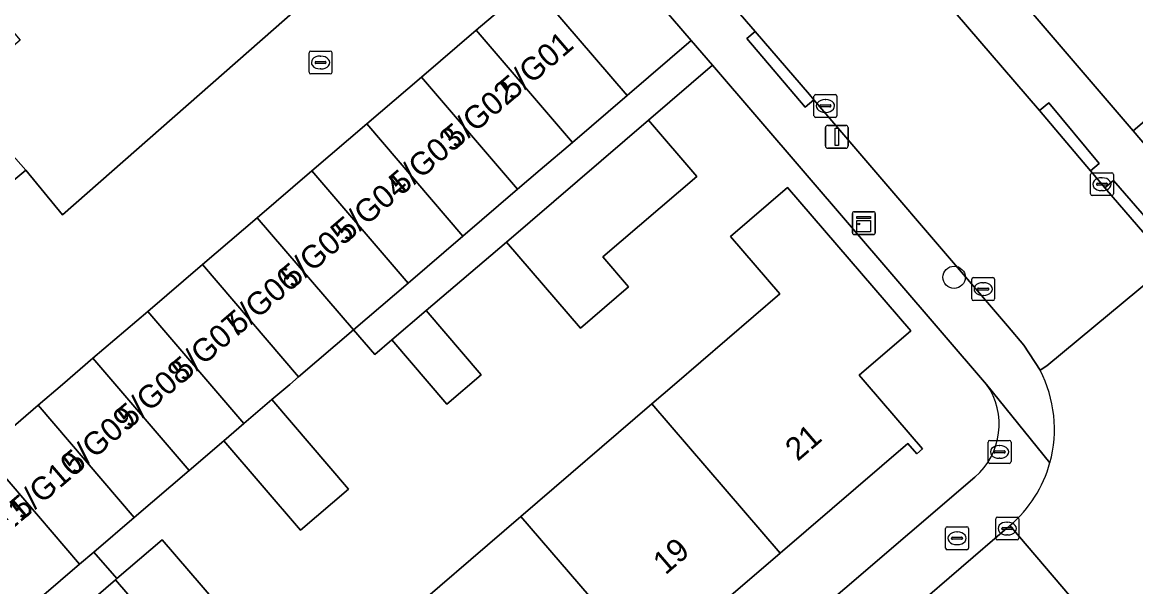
# Model space of a CAD drawing. Extents: x 159352 to 160617, y 385888 to 387323.
# Drawn here: x 160086.09 to 160134.73, y 386491.15 to 386515.83 of the extents above; entities that cross this region are included whole.
import ezdxf

# ---------------------------------------------------------------- set-up
doc = ezdxf.new("R2010")
doc.units = 0
for name, color, linetype in [('IMGEO_Boom', 7, 'Continuous'), ('IMGEO_Brandkraan', 7, 'Continuous'), ('IMGEO_Erf', 7, 'Continuous'), ('IMGEO_Kast', 7, 'Continuous'), ('IMGEO_Kolk', 7, 'Continuous'), ('IMGEO_Lichtmast', 7, 'Continuous'), ('IMGEO_Muur', 7, 'Continuous'), ('IMGEO_Pand', 7, 'Continuous'), ('IMGEO_Pand_nummerreeks', 7, 'Continuous'), ('IMGEO_Rijbaan_lokaal_open', 7, 'Continuous'), ('IMGEO_Rioolput', 7, 'Continuous'), ('IMGEO_Voetpad_open', 7, 'Continuous')]:
    doc.layers.add(name, color=color, linetype=linetype)

msp = doc.modelspace()

# ---------------------------------------------------------------- linework, layer by layer
at = {"layer": 'IMGEO_Boom'}
msp.add_circle((160126.796, 386504.68), 0.489, dxfattribs=at)
at = {"layer": 'IMGEO_Brandkraan'}
for p, q in [((160126.426, 386492.844), (160126.426, 386493.696)), ((160126.501, 386493.77), (160127.353, 386493.77)), ((160126.728, 386493.313), (160127.126, 386493.313)), ((160126.914, 386493.55), (160126.939, 386493.55)), ((160127.427, 386493.696), (160127.427, 386492.844)), ((160126.685, 386493.264), (160126.685, 386493.276)), ((160127.123, 386493.227), (160126.725, 386493.227)), ((160126.937, 386492.99), (160126.912, 386492.99)), ((160127.169, 386493.276), (160127.169, 386493.264)), ((160127.353, 386492.77), (160126.501, 386492.77))]:
    msp.add_line(p, q, dxfattribs=at)
for points in [[(160126.426, 386492.844), (160126.426, 386493.696)], [(160126.501, 386493.77), (160127.353, 386493.77)], [(160127.427, 386493.696), (160127.427, 386492.844)], [(160127.353, 386492.77), (160126.501, 386492.77)]]:
    msp.add_lwpolyline(points, dxfattribs=at)
for centre, radius, start, end in [((160126.503, 386493.694), 0.0765, 91.552, 178.448), ((160126.503, 386493.694), 0.0765, 91.552, 178.448), ((160126.725, 386493.273), 0.0403, 85.8775, 175.7526), ((160127.13, 386493.275), 0.0386, 1.7309, 96.639), ((160127.351, 386493.694), 0.0765, 1.552, 88.448), ((160127.351, 386493.694), 0.0765, 1.552, 88.448), ((160126.503, 386492.846), 0.0765, 181.552, 268.448), ((160126.503, 386492.846), 0.0765, 181.552, 268.448), ((160126.722, 386493.263), 0.0366, 178.938, 274.7102), ((160127.126, 386493.27), 0.043, 264.8664, 352.4533), ((160127.351, 386492.846), 0.0765, 271.552, 358.448), ((160127.351, 386492.846), 0.0765, 271.552, 358.448)]:
    msp.add_arc(centre, radius, start, end, dxfattribs=at)
for centre, major_axis, ratio, start_param, end_param in [((160126.913, 386493.27), (-0.387, 0.002), 0.722429, 4.712389, 7.853982), ((160126.938, 386493.27), (-0.39, 0.002), 0.717154, 1.570796, 4.712389)]:
    msp.add_ellipse(centre, major_axis=major_axis, ratio=ratio, start_param=start_param, end_param=end_param, dxfattribs=at)
at = {"layer": 'IMGEO_Erf'}
for points in [[(160102.324, 386548.818), (160134.624, 386511.079), (160150.083, 386524.345), (160149.786, 386524.683), (160147.401, 386527.406), (160153.193, 386532.481), (160148.902, 386537.408), (160146.096, 386534.965), (160144.281, 386537.05), (160147.087, 386539.493), (160144.009, 386543.171), (160141.203, 386540.728), (160139.388, 386542.813), (160142.194, 386545.256), (160139.074, 386548.86)], [(160116.24, 386513.952), (160113.442, 386511.551), (160115.555, 386509.094), (160111.454, 386505.568), (160112.575, 386504.264), (160110.48, 386502.463), (160107.246, 386506.223), (160103.734, 386503.224), (160106.137, 386500.418), (160104.637, 386499.134), (160102.234, 386501.94), (160101.486, 386501.3), (160100.55, 386502.38), (160098.158, 386500.331), (160097.771, 386500), (160096.989, 386499.331), (160100.335, 386495.423), (160098.24, 386493.629), (160094.894, 386497.536), (160093.372, 386496.233), (160090.98, 386494.184), (160089.21, 386492.668), (160090.219, 386491.504), (160092.197, 386493.199), (160094.523, 386490.484)], [(160128.212, 386500), (160116.24, 386513.952)], [(160102.139, 386489.299), (160107.862, 386494.22), (160113.586, 386499.142), (160114.583, 386500), (160119.183, 386503.956), (160117.027, 386506.462), (160119.52, 386508.606), (160124.904, 386502.345), (160122.648, 386500.404), (160122.995, 386500), (160125.424, 386497.176), (160125.169, 386496.956), (160124.771, 386497.419), (160119.193, 386492.622), (160113.471, 386487.7)], [(160090.472, 386464.036), (160127.71, 386495.942)], [(160092.491, 386488.743), (160090.165, 386491.458), (160086.563, 386488.347)]]:
    msp.add_lwpolyline(points, dxfattribs=at)
msp.add_lwpolyline([(160089.09, 386521.828), (160089.025, 386521.904), (160091.066, 386523.651), (160086.176, 386529.364), (160071.465, 386517.072), (160076.429, 386511.131), (160081.194, 386515.157), (160083.939, 386517.476), (160085.994, 386515.044), (160083.249, 386512.725), (160086.238, 386509.365), (160087.842, 386507.414), (160098.137, 386516.454), (160099.959, 386518.116), (160098.532, 386519.782), (160096.136, 386517.73), (160095.014, 386516.769), (160092.465, 386519.747), (160091.546, 386518.96)], close=True, dxfattribs=at)
msp.add_arc((160125.72, 386498.248), 3.046, 310.7919, 35.104, dxfattribs=at)
at = {"layer": 'IMGEO_Kast'}
for p, q in [((160122.355, 386506.622), (160122.355, 386507.463)), ((160122.355, 386507.463), (160122.355, 386506.622)), ((160122.43, 386507.547), (160123.271, 386507.547)), ((160123.271, 386507.547), (160122.43, 386507.547)), ((160123.355, 386507.472), (160123.355, 386506.631)), ((160123.355, 386506.631), (160123.355, 386507.472)), ((160123.28, 386506.547), (160122.439, 386506.547)), ((160122.439, 386506.547), (160123.28, 386506.547))]:
    msp.add_line(p, q, dxfattribs=at)
for points in [[(160122.55, 386507.337), (160123.15, 386507.337), (160123.15, 386507.252), (160122.55, 386507.252), (160122.55, 386507.337)], [(160122.55, 386507.162), (160123.15, 386507.162), (160123.15, 386506.673), (160122.55, 386506.673), (160122.55, 386507.162)]]:
    msp.add_lwpolyline(points, dxfattribs=at)
msp.add_circle((160122.634, 386507.011), 0.0377, dxfattribs=at)
for centre, start, end in [((160122.433, 386507.469), 92.4484, 184.2845), ((160122.433, 386507.469), 92.4484, 184.2845), ((160123.277, 386507.469), 2.4484, 94.2845), ((160123.277, 386507.469), 2.4484, 94.2845), ((160122.433, 386506.625), 182.4484, 274.2845), ((160122.433, 386506.625), 182.4484, 274.2845), ((160123.277, 386506.625), 272.4484, 4.2845), ((160123.277, 386506.625), 272.4484, 4.2845)]:
    msp.add_arc(centre, 0.0779, start, end, dxfattribs=at)
at = {"layer": 'IMGEO_Kolk'}
for p, q in [((160120.676, 386511.746), (160120.676, 386512.598)), ((160120.751, 386512.672), (160121.603, 386512.672)), ((160121.164, 386512.452), (160121.189, 386512.452)), ((160121.677, 386512.598), (160121.677, 386511.746)), ((160120.935, 386512.166), (160120.935, 386512.178)), ((160121.373, 386512.129), (160120.975, 386512.129)), ((160120.978, 386512.215), (160121.376, 386512.215)), ((160121.187, 386511.892), (160121.162, 386511.892)), ((160121.419, 386512.178), (160121.419, 386512.166)), ((160121.603, 386511.672), (160120.751, 386511.672)), ((160132.758, 386508.325), (160132.758, 386509.177)), ((160132.833, 386509.251), (160133.685, 386509.251)), ((160133.246, 386509.031), (160133.271, 386509.031)), ((160133.759, 386509.177), (160133.759, 386508.325)), ((160133.017, 386508.745), (160133.017, 386508.757)), ((160133.455, 386508.708), (160133.057, 386508.708)), ((160133.06, 386508.794), (160133.458, 386508.794)), ((160133.269, 386508.471), (160133.244, 386508.471)), ((160133.501, 386508.757), (160133.501, 386508.745)), ((160133.685, 386508.251), (160132.833, 386508.251)), ((160127.567, 386503.739), (160127.567, 386504.591)), ((160127.642, 386504.665), (160128.494, 386504.665)), ((160128.568, 386504.591), (160128.568, 386503.739)), ((160127.826, 386504.159), (160127.826, 386504.171)), ((160128.264, 386504.122), (160127.866, 386504.122)), ((160127.869, 386504.208), (160128.267, 386504.208)), ((160128.055, 386504.445), (160128.08, 386504.445)), ((160128.31, 386504.171), (160128.31, 386504.159)), ((160128.494, 386503.665), (160127.642, 386503.665)), ((160128.078, 386503.885), (160128.053, 386503.885)), ((160128.619, 386493.269), (160128.619, 386494.121)), ((160128.694, 386494.195), (160129.546, 386494.195)), ((160129.107, 386493.975), (160129.132, 386493.975)), ((160129.62, 386494.121), (160129.62, 386493.269)), ((160128.878, 386493.689), (160128.878, 386493.701)), ((160129.316, 386493.652), (160128.918, 386493.652)), ((160128.921, 386493.738), (160129.319, 386493.738)), ((160129.13, 386493.415), (160129.105, 386493.415)), ((160129.362, 386493.701), (160129.362, 386493.689)), ((160129.546, 386493.195), (160128.694, 386493.195))]:
    msp.add_line(p, q, dxfattribs=at)
for points in [[(160120.676, 386511.746), (160120.676, 386512.598)], [(160120.751, 386512.672), (160121.603, 386512.672)], [(160121.677, 386512.598), (160121.677, 386511.746)], [(160121.603, 386511.672), (160120.751, 386511.672)], [(160132.758, 386508.325), (160132.758, 386509.177)], [(160132.833, 386509.251), (160133.685, 386509.251)], [(160133.759, 386509.177), (160133.759, 386508.325)], [(160133.685, 386508.251), (160132.833, 386508.251)], [(160127.567, 386503.739), (160127.567, 386504.591)], [(160127.642, 386504.665), (160128.494, 386504.665)], [(160128.568, 386504.591), (160128.568, 386503.739)], [(160128.494, 386503.665), (160127.642, 386503.665)], [(160128.619, 386493.269), (160128.619, 386494.121)], [(160128.694, 386494.195), (160129.546, 386494.195)], [(160129.62, 386494.121), (160129.62, 386493.269)], [(160129.546, 386493.195), (160128.694, 386493.195)]]:
    msp.add_lwpolyline(points, dxfattribs=at)
for centre, radius, start, end in [((160120.753, 386512.596), 0.0765, 91.552, 178.448), ((160120.753, 386512.596), 0.0765, 91.552, 178.448), ((160121.601, 386512.596), 0.0765, 1.552, 88.448), ((160121.601, 386512.596), 0.0765, 1.552, 88.448), ((160120.975, 386512.175), 0.0403, 85.8775, 175.7526), ((160120.972, 386512.165), 0.0366, 178.938, 274.7102), ((160121.376, 386512.172), 0.043, 264.8664, 352.4533), ((160121.38, 386512.177), 0.0386, 1.7309, 96.639), ((160120.753, 386511.748), 0.0765, 181.552, 268.448), ((160120.753, 386511.748), 0.0765, 181.552, 268.448), ((160121.601, 386511.748), 0.0765, 271.552, 358.448), ((160121.601, 386511.748), 0.0765, 271.552, 358.448), ((160132.835, 386509.175), 0.0765, 91.552, 178.448), ((160132.835, 386509.175), 0.0765, 91.552, 178.448), ((160133.683, 386509.175), 0.0765, 1.552, 88.448), ((160133.683, 386509.175), 0.0765, 1.552, 88.448), ((160133.057, 386508.754), 0.0403, 85.8775, 175.7526), ((160133.054, 386508.744), 0.0366, 178.938, 274.7102), ((160133.458, 386508.751), 0.043, 264.8664, 352.4533), ((160133.462, 386508.756), 0.0386, 1.7309, 96.639), ((160132.835, 386508.327), 0.0765, 181.552, 268.448), ((160132.835, 386508.327), 0.0765, 181.552, 268.448), ((160133.683, 386508.327), 0.0765, 271.552, 358.448), ((160133.683, 386508.327), 0.0765, 271.552, 358.448), ((160127.644, 386504.589), 0.0765, 91.552, 178.448), ((160127.644, 386504.589), 0.0765, 91.552, 178.448), ((160128.492, 386504.589), 0.0765, 1.552, 88.448), ((160128.492, 386504.589), 0.0765, 1.552, 88.448), ((160127.866, 386504.168), 0.0403, 85.8775, 175.7526), ((160127.863, 386504.158), 0.0366, 178.938, 274.7102), ((160128.267, 386504.165), 0.043, 264.8664, 352.4533), ((160128.271, 386504.17), 0.0386, 1.7309, 96.639), ((160127.644, 386503.741), 0.0765, 181.552, 268.448), ((160127.644, 386503.741), 0.0765, 181.552, 268.448), ((160128.492, 386503.741), 0.0765, 271.552, 358.448), ((160128.492, 386503.741), 0.0765, 271.552, 358.448), ((160128.696, 386494.119), 0.0765, 91.552, 178.448), ((160128.696, 386494.119), 0.0765, 91.552, 178.448), ((160129.544, 386494.119), 0.0765, 1.552, 88.448), ((160129.544, 386494.119), 0.0765, 1.552, 88.448), ((160128.918, 386493.698), 0.0403, 85.8775, 175.7526), ((160128.915, 386493.688), 0.0366, 178.938, 274.7102), ((160129.319, 386493.695), 0.043, 264.8664, 352.4533), ((160129.323, 386493.7), 0.0386, 1.7309, 96.639), ((160128.696, 386493.271), 0.0765, 181.552, 268.448), ((160128.696, 386493.271), 0.0765, 181.552, 268.448), ((160129.544, 386493.271), 0.0765, 271.552, 358.448), ((160129.544, 386493.271), 0.0765, 271.552, 358.448)]:
    msp.add_arc(centre, radius, start, end, dxfattribs=at)
for centre, major_axis, ratio, start_param, end_param in [((160121.163, 386512.172), (-0.387, 0.002), 0.722429, 4.712389, 7.853982), ((160121.188, 386512.172), (-0.39, 0.002), 0.717154, 1.570796, 4.712389), ((160133.245, 386508.751), (-0.387, 0.002), 0.722429, 4.712389, 7.853982), ((160133.27, 386508.751), (-0.39, 0.002), 0.717154, 1.570796, 4.712389), ((160128.054, 386504.165), (-0.387, 0.002), 0.722429, 4.712389, 7.853982), ((160128.079, 386504.165), (-0.39, 0.002), 0.717154, 1.570796, 4.712389), ((160129.106, 386493.695), (-0.387, 0.002), 0.722429, 4.712389, 7.853982), ((160129.131, 386493.695), (-0.39, 0.002), 0.717154, 1.570796, 4.712389)]:
    msp.add_ellipse(centre, major_axis=major_axis, ratio=ratio, start_param=start_param, end_param=end_param, dxfattribs=at)
at = {"layer": 'IMGEO_Lichtmast'}
for p, q in [((160121.278, 386511.322), (160122.068, 386511.322)), ((160122.068, 386511.322), (160121.278, 386511.322)), ((160121.178, 386510.422), (160121.178, 386511.222)), ((160121.178, 386511.222), (160121.178, 386510.422)), ((160122.168, 386511.222), (160122.168, 386510.422)), ((160122.168, 386510.422), (160122.168, 386511.222)), ((160122.068, 386510.322), (160121.278, 386510.322)), ((160121.278, 386510.322), (160122.068, 386510.322))]:
    msp.add_line(p, q, dxfattribs=at)
msp.add_lwpolyline([(160121.598, 386511.197), (160121.748, 386511.197), (160121.748, 386510.447), (160121.598, 386510.447), (160121.598, 386511.197)], dxfattribs=at)
for centre, start, end in [((160121.278, 386511.222), 90, 180), ((160121.278, 386511.222), 90, 180), ((160122.068, 386511.222), 0, 90), ((160122.068, 386511.222), 360, 90), ((160121.278, 386510.422), 180, 270), ((160121.278, 386510.422), 180, 270), ((160122.068, 386510.422), 270, 0), ((160122.068, 386510.422), 270, 0)]:
    msp.add_arc(centre, 0.1, start, end, dxfattribs=at)
at = {"layer": 'IMGEO_Muur'}
for points in [[(160087.842, 386507.414), (160098.137, 386516.454)], [(160086.238, 386509.365), (160087.842, 386507.414)]]:
    msp.add_lwpolyline(points, dxfattribs=at)
at = {"layer": 'IMGEO_Pand'}
for points in [[(160112.514, 386512.626), (160108.313, 386517.531), (160105.92, 386515.482), (160110.121, 386510.577)], [(160110.121, 386510.577), (160105.92, 386515.482), (160103.528, 386513.433), (160107.729, 386508.527), (160108.717, 386509.374)], [(160107.729, 386508.527), (160103.528, 386513.433), (160101.135, 386511.384), (160105.336, 386506.478)], [(160105.336, 386506.478), (160101.135, 386511.384), (160098.742, 386509.334), (160102.943, 386504.429)], [(160112.575, 386504.264), (160111.454, 386505.568), (160115.555, 386509.094), (160113.442, 386511.551), (160107.246, 386506.223), (160110.48, 386502.463)], [(160102.943, 386504.429), (160098.742, 386509.334), (160096.35, 386507.285), (160100.55, 386502.38)], [(160119.193, 386492.622), (160124.771, 386497.419), (160125.169, 386496.956), (160125.424, 386497.176), (160122.995, 386500), (160122.648, 386500.404), (160124.904, 386502.345), (160119.52, 386508.606), (160117.027, 386506.462), (160119.183, 386503.956), (160114.583, 386500), (160113.586, 386499.142)], [(160100.55, 386502.38), (160096.35, 386507.285), (160093.957, 386505.236), (160098.158, 386500.331)], [(160093.957, 386505.236), (160091.564, 386503.187), (160095.765, 386498.282), (160096.989, 386499.331), (160097.771, 386500), (160098.158, 386500.331)], [(160091.564, 386503.187), (160089.172, 386501.138), (160093.372, 386496.233), (160094.894, 386497.536), (160095.765, 386498.282)], [(160103.734, 386503.224), (160102.234, 386501.94), (160104.637, 386499.134), (160106.137, 386500.418)], [(160093.372, 386496.233), (160089.172, 386501.138), (160087.843, 386500), (160086.779, 386499.089), (160090.98, 386494.184)], [(160096.989, 386499.331), (160095.765, 386498.282), (160094.894, 386497.536), (160098.24, 386493.629), (160100.335, 386495.423)], [(160086.779, 386499.089), (160084.386, 386497.04), (160088.587, 386492.135), (160089.21, 386492.668), (160090.98, 386494.184)], [(160113.471, 386487.7), (160119.193, 386492.622), (160113.586, 386499.142), (160107.862, 386494.22)], [(160088.587, 386492.135), (160084.386, 386497.04), (160081.994, 386494.991), (160086.194, 386490.085)], [(160107.862, 386494.22), (160102.139, 386489.299), (160107.747, 386482.778), (160113.471, 386487.7)], [(160090.219, 386491.504), (160090.165, 386491.458), (160092.491, 386488.743), (160094.523, 386490.484), (160092.197, 386493.199)]]:
    msp.add_lwpolyline(points, close=True, dxfattribs=at)
at = {"layer": 'IMGEO_Rijbaan_lokaal_open'}
for points in [[(160094.968, 386542.33), (160097.285, 386539.714), (160102.115, 386533.9), (160108.859, 386526.114), (160112.585, 386521.812), (160116.603, 386517.173), (160118.104, 386515.429), (160120.479, 386512.671), (160120.672, 386512.446), (160129.132, 386502.563), (160129.843, 386501.718), (160130.555, 386500.613), (160130.853, 386500.805), (160136.244, 386505.282), (160133.39, 386508.593), (160133.259, 386508.751), (160132.757, 386509.34), (160130.529, 386511.974), (160103.652, 386543.237), (160100.894, 386546.464), (160100.736, 386546.642), (160088.066, 386555.337)], [(160140.8, 386500), (160136.661, 386504.806), (160136.244, 386505.282), (160130.853, 386500.805), (160130.555, 386500.613)], [(160095.477, 386455.701), (160095.973, 386456.127), (160098.59, 386458.39), (160105.017, 386463.947), (160112.814, 386470.633), (160115.553, 386472.982), (160129.019, 386484.424), (160132.454, 386487.4), (160133.551, 386488.301), (160133.781, 386488.493), (160129.239, 386493.827), (160129.097, 386493.714), (160125.115, 386490.269), (160096.752, 386465.97), (160060.57, 386434.813)], [(160129.239, 386493.827), (160133.781, 386488.493)]]:
    msp.add_lwpolyline(points, dxfattribs=at)
for centre, start, end in [((160125.616, 386498.049), 344.638, 27.4347), ((160125.616, 386498.052), 310.614, 344.6138)]:
    msp.add_arc(centre, 5.565, start, end, dxfattribs=at)
at = {"layer": 'IMGEO_Rioolput'}
for p, q in [((160098.616, 386513.645), (160098.616, 386514.497)), ((160098.691, 386514.571), (160099.543, 386514.571)), ((160099.104, 386514.351), (160099.129, 386514.351)), ((160099.617, 386514.497), (160099.617, 386513.645)), ((160098.875, 386514.065), (160098.875, 386514.077)), ((160099.313, 386514.028), (160098.915, 386514.028)), ((160098.918, 386514.114), (160099.316, 386514.114)), ((160099.127, 386513.791), (160099.102, 386513.791)), ((160099.359, 386514.077), (160099.359, 386514.065)), ((160099.543, 386513.571), (160098.691, 386513.571)), ((160128.283, 386496.62), (160128.283, 386497.472)), ((160128.358, 386497.546), (160129.21, 386497.546)), ((160128.771, 386497.326), (160128.796, 386497.326)), ((160129.284, 386497.472), (160129.284, 386496.62)), ((160128.542, 386497.04), (160128.542, 386497.052)), ((160128.98, 386497.003), (160128.582, 386497.003)), ((160128.585, 386497.089), (160128.983, 386497.089)), ((160128.794, 386496.766), (160128.769, 386496.766)), ((160129.026, 386497.052), (160129.026, 386497.04)), ((160129.21, 386496.546), (160128.358, 386496.546))]:
    msp.add_line(p, q, dxfattribs=at)
for points in [[(160098.616, 386513.645), (160098.616, 386514.497)], [(160098.691, 386514.571), (160099.543, 386514.571)], [(160099.617, 386514.497), (160099.617, 386513.645)], [(160099.543, 386513.571), (160098.691, 386513.571)], [(160128.283, 386496.62), (160128.283, 386497.472)], [(160128.358, 386497.546), (160129.21, 386497.546)], [(160129.284, 386497.472), (160129.284, 386496.62)], [(160129.21, 386496.546), (160128.358, 386496.546)]]:
    msp.add_lwpolyline(points, dxfattribs=at)
for centre, radius, start, end in [((160098.693, 386514.495), 0.0765, 91.552, 178.448), ((160098.693, 386514.495), 0.0765, 91.552, 178.448), ((160099.541, 386514.495), 0.0765, 1.552, 88.448), ((160099.541, 386514.495), 0.0765, 1.552, 88.448), ((160098.915, 386514.074), 0.0403, 85.8775, 175.7526), ((160098.912, 386514.064), 0.0366, 178.938, 274.7102), ((160099.316, 386514.071), 0.043, 264.8664, 352.4533), ((160099.32, 386514.076), 0.0386, 1.7309, 96.639), ((160098.693, 386513.647), 0.0765, 181.552, 268.448), ((160098.693, 386513.647), 0.0765, 181.552, 268.448), ((160099.541, 386513.647), 0.0765, 271.552, 358.448), ((160099.541, 386513.647), 0.0765, 271.552, 358.448), ((160128.36, 386497.47), 0.0765, 91.552, 178.448), ((160128.36, 386497.47), 0.0765, 91.552, 178.448), ((160129.208, 386497.47), 0.0765, 1.552, 88.448), ((160129.208, 386497.47), 0.0765, 1.552, 88.448), ((160128.582, 386497.049), 0.0403, 85.8775, 175.7526), ((160128.579, 386497.039), 0.0366, 178.938, 274.7102), ((160128.983, 386497.046), 0.043, 264.8664, 352.4533), ((160128.987, 386497.051), 0.0386, 1.7309, 96.639), ((160128.36, 386496.622), 0.0765, 181.552, 268.448), ((160128.36, 386496.622), 0.0765, 181.552, 268.448), ((160129.208, 386496.622), 0.0765, 271.552, 358.448), ((160129.208, 386496.622), 0.0765, 271.552, 358.448)]:
    msp.add_arc(centre, radius, start, end, dxfattribs=at)
for centre, major_axis, ratio, start_param, end_param in [((160099.103, 386514.071), (-0.387, 0.002), 0.722429, 4.712389, 7.853982), ((160099.128, 386514.071), (-0.39, 0.002), 0.717154, 1.570796, 4.712389), ((160128.77, 386497.046), (-0.387, 0.002), 0.722429, 4.712389, 7.853982), ((160128.795, 386497.046), (-0.39, 0.002), 0.717154, 1.570796, 4.712389)]:
    msp.add_ellipse(centre, major_axis=major_axis, ratio=ratio, start_param=start_param, end_param=end_param, dxfattribs=at)
at = {"layer": 'IMGEO_Voetpad_open'}
for points in [[(160198.543, 386436.605), (160188.846, 386447.903), (160185.622, 386451.659), (160182.005, 386455.873), (160180.959, 386457.092), (160136.054, 386509.407), (160134.624, 386511.079), (160102.324, 386548.818)], [(160100.736, 386546.642), (160100.894, 386546.464), (160103.652, 386543.237), (160130.529, 386511.974), (160130.938, 386512.314), (160133.141, 386509.659), (160132.757, 386509.34), (160133.259, 386508.751), (160133.39, 386508.593), (160133.768, 386508.919), (160137.039, 386505.132), (160136.661, 386504.806), (160140.8, 386500), (160147.506, 386492.212), (160147.624, 386492.075), (160161.714, 386475.665), (160173.205, 386462.367), (160177.014, 386457.926), (160177.393, 386458.251), (160182.796, 386451.965), (160182.417, 386451.64), (160184.324, 386449.425), (160195.901, 386435.96), (160196.055, 386435.785)], [(160130.555, 386500.613), (160129.843, 386501.718), (160129.132, 386502.563), (160120.672, 386512.446), (160120.292, 386512.122), (160117.741, 386515.12), (160118.104, 386515.429), (160116.603, 386517.173), (160112.585, 386521.812), (160112.206, 386521.487), (160108.505, 386525.81), (160108.859, 386526.114), (160102.115, 386533.9), (160097.285, 386539.714), (160096.901, 386539.395), (160093.512, 386542.782), (160093.96, 386543.238)], [(160093.289, 386540.379), (160094.919, 386538.628), (160095.744, 386537.741), (160097.402, 386535.961), (160107.257, 386524.463), (160111.149, 386519.886), (160115.316, 386515.03), (160116.24, 386513.952), (160128.212, 386500), (160130.982, 386496.575)], [(160084.386, 386497.04), (160086.779, 386499.089), (160087.843, 386500), (160089.172, 386501.138), (160091.564, 386503.187), (160093.957, 386505.236), (160096.35, 386507.285), (160098.742, 386509.334), (160101.135, 386511.384), (160103.528, 386513.433), (160105.92, 386515.482), (160108.313, 386517.531), (160111.149, 386519.886), (160107.257, 386524.463), (160102.769, 386520.522), (160099.959, 386518.116), (160098.137, 386516.454), (160087.842, 386507.414), (160086.238, 386509.365), (160085.013, 386508.356)], [(160085.013, 386508.356), (160086.238, 386509.365), (160083.249, 386512.725)], [(160130.982, 386496.575), (160128.212, 386500)], [(160127.71, 386495.942), (160090.472, 386464.036), (160089.518, 386463.219), (160059.841, 386437.791)], [(160125.115, 386490.269), (160129.097, 386493.714), (160129.239, 386493.827)], [(160086.563, 386488.347), (160090.165, 386491.458), (160090.219, 386491.504), (160089.21, 386492.668), (160088.587, 386492.135), (160086.194, 386490.085)]]:
    msp.add_lwpolyline(points, dxfattribs=at)
for points in [[(160160.09, 386529.729), (160162.806, 386532.085), (160162.512, 386532.425), (160176.408, 386544.366), (160175.006, 386545.996), (160162.801, 386535.49), (160162.504, 386535.828), (160156.706, 386530.747), (160155.578, 386529.758), (160149.786, 386524.683), (160150.083, 386524.345), (160134.624, 386511.079), (160136.054, 386509.407), (160149.732, 386521.336), (160150.026, 386520.996), (160155.925, 386526.115), (160156.99, 386527.039)], [(160111.149, 386519.886), (160108.313, 386517.531), (160112.514, 386512.626), (160115.316, 386515.03)], [(160118.104, 386515.429), (160117.741, 386515.12), (160120.292, 386512.122), (160120.672, 386512.446), (160120.479, 386512.671)], [(160113.442, 386511.551), (160116.24, 386513.952), (160115.316, 386515.03), (160112.514, 386512.626), (160110.121, 386510.577), (160108.717, 386509.374), (160107.729, 386508.527), (160105.336, 386506.478), (160102.943, 386504.429), (160100.55, 386502.38), (160101.486, 386501.3), (160102.234, 386501.94), (160103.734, 386503.224), (160107.246, 386506.223)], [(160130.529, 386511.974), (160132.757, 386509.34), (160133.141, 386509.659), (160130.938, 386512.314)], [(160136.244, 386505.282), (160136.661, 386504.806), (160137.039, 386505.132), (160133.768, 386508.919), (160133.39, 386508.593)]]:
    msp.add_lwpolyline(points, close=True, dxfattribs=at)
for centre, radius, start, end in [((160125.616, 386498.049), 5.565, 344.638, 27.4347), ((160125.72, 386498.248), 3.046, 310.7919, 35.104), ((160125.616, 386498.052), 5.565, 310.614, 344.6138)]:
    msp.add_arc(centre, radius, start, end, dxfattribs=at)

# ---------------------------------------------------------------- texts
at = {"layer": 'IMGEO_Pand_nummerreeks'}
for s, rotation, p in [('5/G01', 40.6142, (160107.481, 386512.377)), ('5/G02', 40.6142, (160105.016, 386510.263)), ('5/G03', 40.6142, (160102.644, 386508.229)), ('5/G04', 40.6142, (160100.268, 386506.192)), ('5/G05', 40.6142, (160097.892, 386504.154)), ('5/G06', 40.6142, (160095.515, 386502.116)), ('5/G07', 40.617, (160093.139, 386500.078)), ('5/G08', 40.617, (160090.765, 386498.042)), ('5/G09', 40.6142, (160088.384, 386496.001)), ('21', 40.696, (160119.962, 386496.607)), ('5/G10', 40.617, (160086.082, 386494.026)), ('5/G11', 40.6142, (160083.787, 386492.058)), ('19', 40.696, (160114.185, 386491.639))]:
    msp.add_text(s, height=1, rotation=rotation, dxfattribs=at).set_placement(p)

doc.saveas('drawing.dxf')
